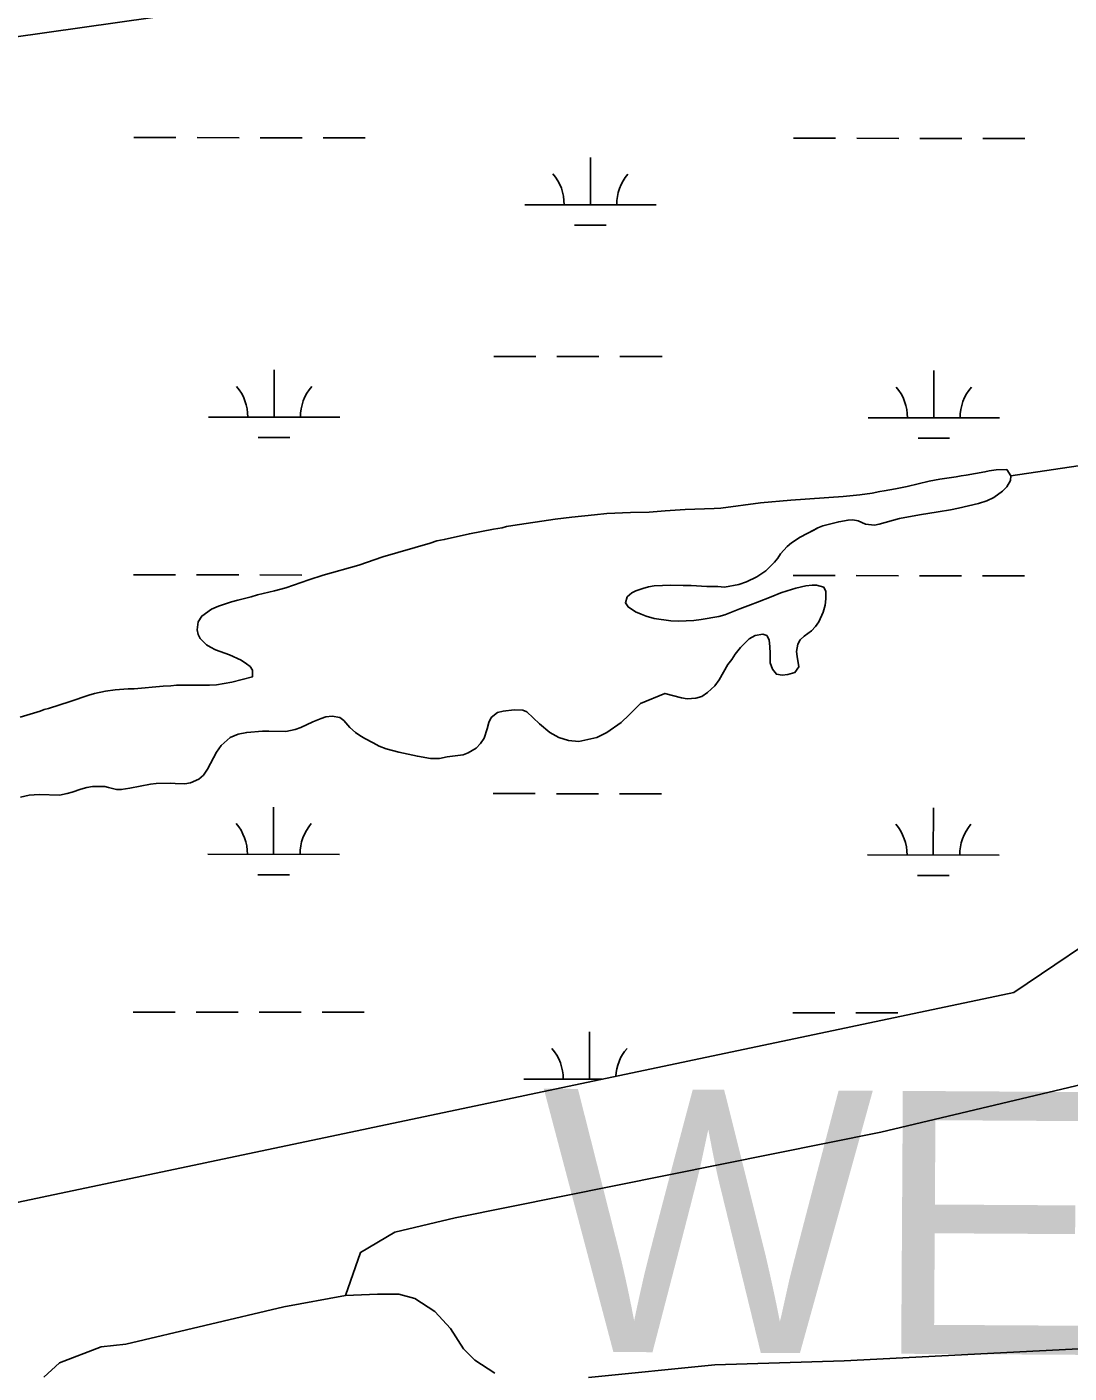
# Model space of a CAD drawing. Extents: x 3148686 to 3186545, y 916144 to 941516.
# Drawn here: x 3169721 to 3170514, y 922849 to 923873 of the extents above; entities that cross this region are included whole.
import ezdxf

# ---------------------------------------------------------------- set-up
doc = ezdxf.new("R2010")
doc.units = 0
for name, color, linetype in [('V-SITE-VEGE', 7, 'Continuous'), ('V-TOPO-GNAM-IDEN', 7, 'Continuous'), ('V-TOPO-SHOR', 7, 'Continuous'), ('V-WETL-SWMP', 7, 'Continuous')]:
    doc.layers.add(name, color=color, linetype=linetype)

msp = doc.modelspace()

# ---------------------------------------------------------------- linework, layer by layer
at = {"layer": 'V-SITE-VEGE'}
for points in [[(3170210.9, 923421.3), (3170198.1, 923423), (3170192.2, 923424.7), (3170188.3, 923426.2), (3170184.1, 923428.1), (3170178.4, 923431.8), (3170176.4, 923434.9), (3170177.8, 923439.5), (3170181.1, 923442.6), (3170184.2, 923444), (3170189.5, 923445.8), (3170193.8, 923447), (3170198.3, 923447.9), (3170211, 923448.4), (3170220.4, 923448.2), (3170226.3, 923448.1), (3170238.3, 923447.4), (3170246.7, 923447.3), (3170251.8, 923446.9), (3170262.6, 923449), (3170268.5, 923451), (3170276.3, 923454.8), (3170283.3, 923459.3), (3170289.7, 923465.9), (3170292.3, 923469), (3170294.4, 923472.2), (3170299.4, 923477.9), (3170302.8, 923480.7), (3170309.2, 923484.8), (3170314.7, 923487.8), (3170319.5, 923490.2), (3170322.7, 923492), (3170326.6, 923493.6), (3170338.7, 923496.6), (3170345.8, 923497.9), (3170349.3, 923498.1), (3170353.4, 923497.4), (3170358.9, 923494.8), (3170365.8, 923494.1), (3170369.3, 923494.7), (3170384.8, 923499.2), (3170400.1, 923502), (3170414.2, 923504.1), (3170423.8, 923505.8), (3170429.8, 923507), (3170444.9, 923510.6), (3170451.2, 923512.6), (3170456.6, 923515), (3170463.3, 923520), (3170466.6, 923523.2), (3170469.3, 923528.1), (3170469.5, 923531.6), (3170466.5, 923536.5), (3170458.4, 923536.2), (3170453.2, 923535.4), (3170449.8, 923534.6), (3170435.7, 923532.1), (3170431.8, 923531.7), (3170427.9, 923530.9), (3170415.5, 923529), (3170407.5, 923527.4), (3170390.7, 923523.5), (3170381.9, 923521.7), (3170373.1, 923520.1), (3170369.9, 923519.6), (3170364, 923518.4), (3170354.6, 923517.2), (3170342.1, 923515.9), (3170302.3, 923513), (3170279, 923511.1), (3170249, 923507.1), (3170243.9, 923506.7), (3170221.8, 923505.9), (3170206.7, 923505), (3170194.5, 923503.9), (3170180.2, 923503.6), (3170162.2, 923502.9), (3170152.7, 923502), (3170135.7, 923500.1), (3170123, 923498.5), (3170090.6, 923493.7), (3170085.9, 923492.9), (3170082.6, 923491.9), (3170076.1, 923491), (3170057.7, 923487.5), (3170038.5, 923483.1), (3170032.9, 923482.1), (3170027.8, 923480.4), (3169991.8, 923470), (3169973.4, 923463.7), (3169946.4, 923456.1), (3169935.4, 923452.4), (3169918, 923446.4), (3169909.4, 923444), (3169896.3, 923441), (3169891.6, 923439.5), (3169881.4, 923437.1), (3169876.7, 923435.7), (3169866.7, 923432.3), (3169861.5, 923430.1), (3169854.1, 923424.9)], [(3169900.3, 923337.2), (3169905, 923337.3), (3169917.9, 923337), (3169925.2, 923338.6), (3169929.5, 923340.2), (3169938.4, 923344.4), (3169944.9, 923347), (3169948.4, 923348.2), (3169953.3, 923348.6), (3169959, 923347.7), (3169962.2, 923345.4), (3169966.7, 923340.1), (3169971.1, 923336.2), (3169974.2, 923333.9), (3169978, 923331.6), (3169984.3, 923328.3), (3169989, 923326), (3169994.3, 923323.9), (3170003.9, 923321.4), (3170018.1, 923318.2), (3170028.1, 923316.5), (3170034.8, 923316.5), (3170040.8, 923317.8), (3170053, 923319.4), (3170056.7, 923320.8), (3170062.8, 923324.4), (3170066.1, 923328), (3170068.8, 923332.1), (3170071.1, 923339.2), (3170072.4, 923343.9), (3170074.3, 923347.6), (3170079, 923351.4), (3170083.3, 923352.4), (3170091.6, 923353.5), (3170098.4, 923353.3), (3170101.4, 923352), (3170110.9, 923342.8), (3170118.8, 923336.4), (3170125.7, 923332.4), (3170133.1, 923330.3), (3170141, 923329.5), (3170154.5, 923332.4), (3170162.3, 923336.4), (3170173.2, 923343.9), (3170179.3, 923349.7), (3170187.8, 923358.3), (3170206.4, 923366), (3170219, 923362.7), (3170223.3, 923362), (3170229.8, 923362.4), (3170234.5, 923363.8), (3170238.9, 923366.8), (3170244.4, 923371.9), (3170247.7, 923376.3), (3170254.3, 923388.1), (3170257.2, 923391.9), (3170259.9, 923395.8), (3170264, 923400.9), (3170270.6, 923407.5), (3170275.1, 923410), (3170281, 923411.1), (3170283.9, 923410.1), (3170285.7, 923406.8), (3170286.3, 923401.5), (3170286.6, 923396.6), (3170286.6, 923389.3), (3170288.2, 923384.6), (3170291.2, 923380.6), (3170295.7, 923380), (3170300, 923380.4), (3170305.3, 923382), (3170308.4, 923386.2), (3170307, 923394.2), (3170306.6, 923397.9), (3170307.5, 923403.4), (3170309.4, 923406.8), (3170312.3, 923409.6), (3170317.8, 923413.7), (3170320.9, 923416.9), (3170323.6, 923420.4), (3170326.9, 923427.9), (3170328.2, 923433.2), (3170328.8, 923437.9), (3170328.7, 923443.6), (3170327.3, 923446.9), (3170321.8, 923448.5), (3170318.5, 923448.4), (3170313.6, 923447.8), (3170306, 923446), (3170299.5, 923444.2), (3170294.6, 923442.6), (3170287.2, 923439.4), (3170276.8, 923435.4), (3170271.4, 923433.5), (3170263.3, 923430.5), (3170252, 923425.9), (3170247.5, 923424.5), (3170234, 923422.3), (3170228.3, 923421.6), (3170216.7, 923420.9), (3170210.9, 923421.3)], [(3169205.2, 922877.6), (3169284.3, 922903), (3169608.3, 922956.6), (3170471.8, 923138.4), (3170555.4, 923194.7), (3170809.5, 923261.8), (3171046.5, 923340.3), (3171087.3, 923362.3), (3171114.5, 923374.7), (3171162.8, 923390.5), (3171261, 923393.9), (3171500.7, 923430.6)], [(3169854.1, 923424.9), (3169851.3, 923420.4), (3169850.4, 923414.3), (3169851.2, 923410.8), (3169852.8, 923407.7), (3169857.6, 923403), (3169860.7, 923401.1), (3169864.5, 923399.3), (3169875.1, 923395.3), (3169884.1, 923391.2), (3169888.1, 923388.5), (3169890.8, 923386.4), (3169892.6, 923383.7), (3169892.5, 923378.6), (3169876.8, 923374.7), (3169865.3, 923372.6), (3169859.8, 923372.2), (3169834.7, 923372.2), (3169830.4, 923371.8), (3169824.7, 923371.5), (3169802.5, 923369.6), (3169798, 923369.6), (3169788.2, 923368.7), (3169780.8, 923367.7), (3169772.5, 923366), (3169768, 923364.8), (3169753.8, 923359.8), (3169737.3, 923354.6), (3169734.2, 923353.8), (3169731.1, 923352.6), (3169715.8, 923347.9)], [(3169716.1, 923287.1), (3169722.8, 923288.5), (3169730.2, 923289.2), (3169745.9, 923288.7), (3169751.6, 923289.8), (3169755.3, 923290.8), (3169761.9, 923293.2), (3169766.6, 923294.4), (3169770.9, 923295.2), (3169776.8, 923295.3), (3169780.2, 923295.1), (3169783.1, 923294.5), (3169789.2, 923292.8), (3169792.7, 923292.8), (3169799.2, 923293.9), (3169815.1, 923296.9), (3169819.4, 923297.4), (3169830.4, 923297.8), (3169833.9, 923297.5), (3169841.1, 923297.3), (3169845.5, 923298), (3169851.9, 923300.8), (3169855.4, 923303.9), (3169858.5, 923308.3), (3169865.1, 923321.3), (3169868.8, 923326.4), (3169875.6, 923332.5), (3169881.6, 923334.9), (3169888.3, 923336.4), (3169900.3, 923337.2)]]:
    msp.add_lwpolyline(points, dxfattribs=at)
at = {"layer": 'V-TOPO-SHOR'}
for points in [[(3169079.9, 923827.2), (3169465.5, 923865.4), (3169709.2, 923865.1), (3170110.6, 923922.1), (3170411.7, 923993.4), (3170540.7, 924021.9), (3170741.4, 924064.7), (3171042.5, 924093.1), (3171185.8, 924064.3), (3171372.1, 924035.4), (3171458.1, 924006.6), (3171565.8, 923999.6)], [(3170469.5, 923531.6), (3171257, 923648.5), (3171558.2, 923748.5), (3171626.2, 923853.4)], [(3169715.8, 923347.9), (3169731.1, 923352.6), (3169734.2, 923353.8), (3169737.3, 923354.6), (3169753.8, 923359.8), (3169768, 923364.8), (3169772.5, 923366), (3169780.8, 923367.7), (3169788.2, 923368.7), (3169798, 923369.6), (3169802.5, 923369.6), (3169824.7, 923371.5), (3169830.4, 923371.8), (3169834.7, 923372.2), (3169859.8, 923372.2), (3169865.3, 923372.6), (3169876.8, 923374.7), (3169892.5, 923378.6), (3169892.6, 923383.7), (3169890.8, 923386.4), (3169888.1, 923388.5), (3169884.1, 923391.2), (3169875.1, 923395.3), (3169864.5, 923399.3), (3169860.7, 923401.1), (3169857.6, 923403), (3169852.8, 923407.7), (3169851.2, 923410.8), (3169850.4, 923414.3), (3169851.3, 923420.4), (3169854.1, 923424.9), (3169861.5, 923430.1), (3169866.7, 923432.3), (3169876.7, 923435.7), (3169881.4, 923437.1), (3169891.6, 923439.5), (3169896.3, 923441), (3169909.4, 923444), (3169918, 923446.4), (3169935.4, 923452.4), (3169946.4, 923456.1), (3169973.4, 923463.7), (3169991.8, 923470), (3170027.8, 923480.4), (3170032.9, 923482.1), (3170038.5, 923483.1), (3170057.7, 923487.5), (3170076.1, 923491), (3170082.6, 923491.9), (3170085.9, 923492.9), (3170090.6, 923493.7), (3170123, 923498.5), (3170135.7, 923500.1), (3170152.7, 923502), (3170162.2, 923502.9), (3170180.2, 923503.6), (3170194.5, 923503.9), (3170206.7, 923505), (3170221.8, 923505.9), (3170243.9, 923506.7), (3170249, 923507.1), (3170279, 923511.1), (3170302.3, 923513), (3170342.1, 923515.9), (3170354.6, 923517.2), (3170364, 923518.4), (3170369.9, 923519.6), (3170373.1, 923520.1), (3170381.9, 923521.7), (3170390.7, 923523.5), (3170407.5, 923527.4), (3170415.5, 923529), (3170427.9, 923530.9), (3170431.8, 923531.7), (3170435.7, 923532.1), (3170449.8, 923534.6), (3170453.2, 923535.4), (3170458.4, 923536.2), (3170466.5, 923536.5), (3170469.5, 923531.6), (3170469.3, 923528.1), (3170466.6, 923523.2), (3170463.3, 923520), (3170456.6, 923515), (3170451.2, 923512.6), (3170444.9, 923510.6), (3170429.8, 923507)], [(3170429.8, 923507), (3170423.8, 923505.8), (3170414.2, 923504.1), (3170400.1, 923502), (3170384.8, 923499.2), (3170369.3, 923494.7), (3170365.8, 923494.1), (3170358.9, 923494.8), (3170353.4, 923497.4), (3170349.3, 923498.1), (3170345.8, 923497.9), (3170338.7, 923496.6), (3170326.6, 923493.6), (3170322.7, 923492), (3170319.6, 923490.2), (3170314.7, 923487.8), (3170309.2, 923484.8), (3170302.8, 923480.7), (3170299.4, 923477.9), (3170294.4, 923472.2), (3170292.3, 923469), (3170289.7, 923465.9), (3170283.3, 923459.3), (3170276.3, 923454.8), (3170268.5, 923451), (3170262.6, 923449), (3170251.8, 923446.9), (3170246.7, 923447.3), (3170238.3, 923447.4), (3170226.3, 923448.1), (3170220.4, 923448.2), (3170211, 923448.4), (3170198.3, 923447.9), (3170193.8, 923447), (3170189.5, 923445.8), (3170184.2, 923444), (3170181.1, 923442.6), (3170177.8, 923439.5), (3170176.4, 923434.9), (3170178.4, 923431.8), (3170184.1, 923428.1), (3170188.3, 923426.2), (3170192.2, 923424.7), (3170198.1, 923423), (3170210.9, 923421.3), (3170216.7, 923420.9), (3170228.3, 923421.6), (3170234, 923422.3), (3170247.5, 923424.5), (3170252, 923425.9), (3170263.3, 923430.5), (3170271.4, 923433.5), (3170276.8, 923435.4), (3170287.2, 923439.4), (3170294.6, 923442.6), (3170299.5, 923444.2), (3170306, 923446), (3170313.6, 923447.8), (3170318.5, 923448.4), (3170321.8, 923448.5), (3170327.3, 923446.9), (3170328.7, 923443.6), (3170328.8, 923437.9), (3170328.2, 923433.2), (3170326.9, 923427.9), (3170323.6, 923420.4), (3170320.9, 923416.9), (3170317.8, 923413.7), (3170312.3, 923409.6), (3170309.4, 923406.8), (3170307.5, 923403.4), (3170306.6, 923397.9), (3170307, 923394.2), (3170308.4, 923386.2), (3170305.3, 923382), (3170300, 923380.4), (3170295.7, 923380), (3170291.2, 923380.6), (3170288.2, 923384.6), (3170286.6, 923389.3), (3170286.6, 923396.6), (3170286.3, 923401.5), (3170285.7, 923406.8), (3170283.9, 923410.1), (3170281, 923411.1), (3170275.1, 923410), (3170270.6, 923407.5), (3170264, 923400.9), (3170259.9, 923395.8), (3170257.2, 923391.9), (3170254.3, 923388.1), (3170247.7, 923376.3), (3170244.4, 923371.9), (3170238.9, 923366.8), (3170234.5, 923363.8), (3170229.8, 923362.4), (3170223.3, 923362), (3170219, 923362.7), (3170206.4, 923366), (3170187.8, 923358.3), (3170179.3, 923349.7)], [(3170179.3, 923349.7), (3170173.2, 923343.9), (3170162.3, 923336.4), (3170154.5, 923332.4), (3170141, 923329.5), (3170133.1, 923330.3), (3170125.7, 923332.4), (3170118.8, 923336.4), (3170110.9, 923342.8), (3170101.4, 923352), (3170098.4, 923353.3), (3170091.6, 923353.5), (3170083.3, 923352.4), (3170079, 923351.4), (3170074.3, 923347.6), (3170072.4, 923343.9), (3170071.1, 923339.2), (3170068.8, 923332.1), (3170066.1, 923328), (3170062.8, 923324.4), (3170056.7, 923320.8), (3170053, 923319.4), (3170040.8, 923317.8), (3170034.8, 923316.5), (3170028.1, 923316.5), (3170018.1, 923318.2), (3170003.9, 923321.4), (3169994.3, 923323.9), (3169989, 923326), (3169984.3, 923328.3), (3169978, 923331.6), (3169974.2, 923333.9), (3169971.1, 923336.2), (3169966.7, 923340.1), (3169962.2, 923345.4), (3169959, 923347.7), (3169953.3, 923348.6), (3169948.4, 923348.2), (3169944.9, 923347), (3169938.4, 923344.4), (3169929.5, 923340.2), (3169925.2, 923338.6), (3169917.9, 923337), (3169905, 923337.3), (3169900.3, 923337.2), (3169888.3, 923336.4), (3169881.6, 923334.9), (3169875.6, 923332.5), (3169868.8, 923326.4), (3169865.1, 923321.3), (3169858.5, 923308.3), (3169855.4, 923303.9), (3169851.9, 923300.8), (3169845.5, 923298), (3169841.1, 923297.3), (3169833.9, 923297.5), (3169830.4, 923297.8), (3169819.4, 923297.4), (3169815.1, 923296.9), (3169799.2, 923293.9), (3169792.7, 923292.8), (3169789.2, 923292.8), (3169783.1, 923294.5), (3169780.2, 923295.1), (3169776.8, 923295.3), (3169770.9, 923295.2), (3169766.6, 923294.4), (3169761.9, 923293.2), (3169755.3, 923290.8), (3169751.6, 923289.8), (3169745.9, 923288.7), (3169730.2, 923289.2), (3169722.8, 923288.5), (3169716.1, 923287.1)], [(3169963.5, 922907.9), (3169974.7, 922940.7), (3170001, 922956), (3170046.9, 922966.9), (3170370.6, 923032.1), (3170554.3, 923075.7), (3170698.6, 923103.9), (3170823.2, 923116.9), (3170864.8, 923125.6), (3170991.6, 923151.7), (3171015.6, 923151.7)], [(3170148.2, 922845.4), (3170244.4, 922855.2), (3170342.8, 922858.3), (3170640.1, 922873.3), (3170706.8, 922877.6), (3170761.5, 922883), (3170889.4, 922902.6), (3170988.9, 922914.5), (3171038.1, 922919.9), (3171152.9, 922935.1), (3171214.1, 922942.7), (3171345.3, 922956.8)], [(3169733.9, 922845.9), (3169745.9, 922856.8), (3169777.6, 922868.8), (3169796.2, 922870.9), (3169916.5, 922899.2), (3169963.5, 922907.9), (3169987.6, 922909), (3170004, 922909), (3170016, 922905.7), (3170031.3, 922895.8), (3170043.3, 922882.7), (3170053.1, 922867.4), (3170061.8, 922858.6), (3170077.1, 922848.8)]]:
    msp.add_lwpolyline(points, dxfattribs=at)
at = {"layer": 'V-WETL-SWMP'}
for p, q in [((3169802.4, 923788.9), (3169834.4, 923788.9)), ((3169850.4, 923788.9), (3169882.4, 923788.8)), ((3169898.4, 923788.8), (3169930.4, 923788.8)), ((3169946.4, 923788.8), (3169978.4, 923788.7)), ((3170304.3, 923788.4), (3170336.3, 923788.4)), ((3170352.3, 923788.4), (3170384.3, 923788.3)), ((3170400.3, 923788.3), (3170432.3, 923788.3)), ((3170448.3, 923788.3), (3170480.3, 923788.2)), ((3170149.7, 923737.8), (3170149.7, 923773.8)), ((3170099.7, 923737.9), (3170199.7, 923737.8)), ((3170137.7, 923722.4), (3170161.7, 923722.4)), ((3170076.2, 923622.5), (3170108.2, 923622.4)), ((3170124.2, 923622.4), (3170156.2, 923622.4)), ((3170172.2, 923622.4), (3170204.2, 923622.3)), ((3169909.1, 923576.2), (3169909.1, 923612.2)), ((3170411, 923575.7), (3170411, 923611.7)), ((3169859.1, 923576.3), (3169959.1, 923576.2)), ((3170361, 923575.7), (3170461, 923575.6)), ((3169897, 923560.8), (3169921, 923560.8)), ((3170399, 923560.3), (3170423, 923560.2)), ((3169802.1, 923456.3), (3169834.1, 923456.2)), ((3169850.1, 923456.2), (3169882.1, 923456.2)), ((3169898.1, 923456.2), (3169930.1, 923456.1)), ((3169946.1, 923456.1), (3169946.5, 923456.1)), ((3170304, 923455.7), (3170336, 923455.7)), ((3170352, 923455.7), (3170384, 923455.6)), ((3170400, 923455.6), (3170432, 923455.6)), ((3170448, 923455.6), (3170480, 923455.5)), ((3170075.8, 923289.8), (3170107.8, 923289.8)), ((3170123.8, 923289.7), (3170155.8, 923289.7)), ((3170171.8, 923289.7), (3170203.8, 923289.7)), ((3169908.7, 923243.5), (3169908.7, 923279.5)), ((3170410.6, 923243), (3170410.7, 923279)), ((3169858.7, 923243.6), (3169958.7, 923243.5)), ((3170360.6, 923243.1), (3170460.6, 923243)), ((3169896.7, 923228.1), (3169920.7, 923228.1)), ((3170398.6, 923227.6), (3170422.6, 923227.6)), ((3169801.7, 923123.6), (3169833.7, 923123.5)), ((3169849.7, 923123.5), (3169881.7, 923123.5)), ((3169897.7, 923123.5), (3169929.7, 923123.4)), ((3169945.7, 923123.4), (3169977.7, 923123.4)), ((3170303.6, 923123.1), (3170335.6, 923123)), ((3170351.6, 923123), (3170383.6, 923123)), ((3170149, 923072.5), (3170149, 923108.5)), ((3170099, 923072.5), (3170158.5, 923072.5))]:
    msp.add_line(p, q, dxfattribs=at)
for points in [[(3169715.8, 923347.9), (3169731.1, 923352.6), (3169734.2, 923353.8), (3169737.3, 923354.6), (3169753.8, 923359.8), (3169768, 923364.8), (3169772.5, 923366), (3169780.8, 923367.7), (3169788.2, 923368.7), (3169798, 923369.6), (3169802.5, 923369.6), (3169824.7, 923371.5), (3169830.4, 923371.8), (3169834.7, 923372.2), (3169859.8, 923372.2), (3169865.3, 923372.6), (3169876.8, 923374.7), (3169892.5, 923378.6), (3169892.6, 923383.7), (3169890.8, 923386.4), (3169888.1, 923388.5), (3169884.1, 923391.2), (3169875.1, 923395.3), (3169864.5, 923399.3), (3169860.7, 923401.1), (3169857.6, 923403), (3169852.8, 923407.7), (3169851.2, 923410.8), (3169850.4, 923414.3), (3169851.3, 923420.4), (3169854.1, 923424.9), (3169861.5, 923430.1), (3169866.7, 923432.3), (3169876.7, 923435.7), (3169881.4, 923437.1), (3169891.6, 923439.5), (3169896.3, 923441), (3169909.4, 923444), (3169918, 923446.4), (3169935.4, 923452.4), (3169946.4, 923456.1), (3169973.4, 923463.7), (3169991.8, 923470), (3170027.8, 923480.4), (3170032.9, 923482.1), (3170038.5, 923483.1), (3170057.7, 923487.5), (3170076.1, 923491), (3170082.6, 923491.9), (3170085.9, 923492.9), (3170090.6, 923493.7), (3170123, 923498.5), (3170135.7, 923500.1), (3170152.7, 923502), (3170162.2, 923502.9), (3170180.2, 923503.6), (3170194.5, 923503.9), (3170206.7, 923505), (3170221.8, 923505.9), (3170243.9, 923506.7), (3170249, 923507.1), (3170279, 923511.1), (3170302.3, 923513), (3170342.1, 923515.9), (3170354.6, 923517.2), (3170364, 923518.4), (3170369.9, 923519.6), (3170373.1, 923520.1), (3170381.9, 923521.7), (3170390.7, 923523.5), (3170407.5, 923527.4), (3170415.5, 923529), (3170427.9, 923530.9), (3170431.8, 923531.7), (3170435.7, 923532.1), (3170449.8, 923534.6), (3170453.2, 923535.4), (3170458.4, 923536.2), (3170466.5, 923536.5), (3170469.5, 923531.6), (3170469.3, 923528.1), (3170466.6, 923523.2), (3170463.3, 923520), (3170456.6, 923515), (3170451.2, 923512.6), (3170444.9, 923510.6), (3170429.8, 923507)], [(3170429.8, 923507), (3170423.8, 923505.8), (3170414.2, 923504.1), (3170400.1, 923502), (3170384.8, 923499.2), (3170369.3, 923494.7), (3170365.8, 923494.1), (3170358.9, 923494.8), (3170353.4, 923497.4), (3170349.3, 923498.1), (3170345.8, 923497.9), (3170338.7, 923496.6), (3170326.6, 923493.6), (3170322.7, 923492), (3170319.6, 923490.2), (3170314.7, 923487.8), (3170309.2, 923484.8), (3170302.8, 923480.7), (3170299.4, 923477.9), (3170294.4, 923472.2), (3170292.3, 923469), (3170289.7, 923465.9), (3170283.3, 923459.3), (3170276.3, 923454.8), (3170268.5, 923451), (3170262.6, 923449), (3170251.8, 923446.9), (3170246.7, 923447.3), (3170238.3, 923447.4), (3170226.3, 923448.1), (3170220.4, 923448.2), (3170211, 923448.4), (3170198.3, 923447.9), (3170193.8, 923447), (3170189.5, 923445.8), (3170184.2, 923444), (3170181.1, 923442.6), (3170177.8, 923439.5), (3170176.4, 923434.9), (3170178.4, 923431.8), (3170184.1, 923428.1), (3170188.3, 923426.2), (3170192.2, 923424.7), (3170198.1, 923423), (3170210.9, 923421.3), (3170216.7, 923420.9), (3170228.3, 923421.6), (3170234, 923422.3), (3170247.5, 923424.5), (3170252, 923425.9), (3170263.3, 923430.5), (3170271.4, 923433.5), (3170276.8, 923435.4), (3170287.2, 923439.4), (3170294.6, 923442.6), (3170299.5, 923444.2), (3170306, 923446), (3170313.6, 923447.8), (3170318.5, 923448.4), (3170321.8, 923448.5), (3170327.3, 923446.9), (3170328.7, 923443.6), (3170328.8, 923437.9), (3170328.2, 923433.2), (3170326.9, 923427.9), (3170323.6, 923420.4), (3170320.9, 923416.9), (3170317.8, 923413.7), (3170312.3, 923409.6), (3170309.4, 923406.8), (3170307.5, 923403.4), (3170306.6, 923397.9), (3170307, 923394.2), (3170308.4, 923386.2), (3170305.3, 923382), (3170300, 923380.4), (3170295.7, 923380), (3170291.2, 923380.6), (3170288.2, 923384.6), (3170286.6, 923389.3), (3170286.6, 923396.6), (3170286.3, 923401.5), (3170285.7, 923406.8), (3170283.9, 923410.1), (3170281, 923411.1), (3170275.1, 923410), (3170270.6, 923407.5), (3170264, 923400.9), (3170259.9, 923395.8), (3170257.2, 923391.9), (3170254.3, 923388.1), (3170247.7, 923376.3), (3170244.4, 923371.9), (3170238.9, 923366.8), (3170234.5, 923363.8), (3170229.8, 923362.4), (3170223.3, 923362), (3170219, 923362.7), (3170206.4, 923365.9), (3170187.8, 923358.3), (3170179.3, 923349.7)], [(3169205.2, 922877.6), (3169284.3, 922903), (3169608.3, 922956.6), (3170471.8, 923138.4), (3170555.4, 923194.7), (3170809.5, 923261.8), (3171046.5, 923340.3), (3171087.3, 923362.3), (3171114.4, 923374.7)], [(3170179.3, 923349.7), (3170173.2, 923343.9), (3170162.3, 923336.4), (3170154.5, 923332.4), (3170141, 923329.5), (3170133.1, 923330.3), (3170125.7, 923332.4), (3170118.8, 923336.4), (3170110.9, 923342.8), (3170101.4, 923352), (3170098.4, 923353.3), (3170091.6, 923353.5), (3170083.3, 923352.4), (3170079, 923351.4), (3170074.3, 923347.6), (3170072.4, 923343.9), (3170071.1, 923339.2), (3170068.8, 923332.1), (3170066.1, 923328), (3170062.8, 923324.4), (3170056.7, 923320.8), (3170053, 923319.4), (3170040.8, 923317.8), (3170034.8, 923316.5), (3170028.1, 923316.5), (3170018.1, 923318.2), (3170003.9, 923321.4), (3169994.3, 923323.9), (3169989, 923326), (3169984.3, 923328.3), (3169978, 923331.6), (3169974.2, 923333.9), (3169971.1, 923336.2), (3169966.7, 923340.1), (3169962.2, 923345.4), (3169959, 923347.7), (3169953.3, 923348.6), (3169948.4, 923348.2), (3169944.9, 923347), (3169938.4, 923344.4), (3169929.5, 923340.2), (3169925.2, 923338.6), (3169917.9, 923337), (3169905, 923337.3), (3169900.3, 923337.2), (3169888.3, 923336.4), (3169881.6, 923334.9), (3169875.6, 923332.5), (3169868.8, 923326.4), (3169865.1, 923321.3), (3169858.5, 923308.3), (3169855.4, 923303.9), (3169851.9, 923300.8), (3169845.5, 923298), (3169841.1, 923297.3), (3169833.9, 923297.5), (3169830.4, 923297.8), (3169819.4, 923297.4), (3169815.1, 923296.9), (3169799.2, 923293.9), (3169792.7, 923292.8), (3169789.2, 923292.8), (3169783.1, 923294.5), (3169780.2, 923295.1), (3169776.8, 923295.3), (3169770.9, 923295.2), (3169766.6, 923294.4), (3169761.9, 923293.2), (3169755.3, 923290.8), (3169751.6, 923289.8), (3169745.9, 923288.7), (3169730.2, 923289.2), (3169722.8, 923288.5), (3169716.1, 923287.1)]]:
    msp.add_lwpolyline(points, dxfattribs=at)
for centre, start, end in [((3170094.5, 923738.4), 359.1678, 40.7115), ((3170204.9, 923738.2), 139.1678, 180.7115), ((3169853.8, 923576.7), 359.1678, 40.7115), ((3169964.3, 923576.6), 139.1678, 180.7115), ((3170355.7, 923576.2), 359.1678, 40.7115), ((3170466.2, 923576.1), 139.1678, 180.7115), ((3169853.5, 923244.1), 359.1678, 40.7115), ((3169964, 923244), 139.1678, 180.7115), ((3170355.4, 923243.5), 359.1678, 40.7115), ((3170465.9, 923243.4), 139.1678, 180.7115), ((3170093.8, 923073), 359.1678, 40.7115), ((3170204.2, 923072.9), 139.1678, 177.071)]:
    msp.add_arc(centre, 35.2, start, end, dxfattribs=at)

# ---------------------------------------------------------------- texts
at = {"layer": 'V-TOPO-GNAM-IDEN'}
msp.add_text('WEST', height=200, rotation=359.6438, dxfattribs=at).set_placement((3170111.8, 922865.3))

doc.saveas('drawing.dxf')
